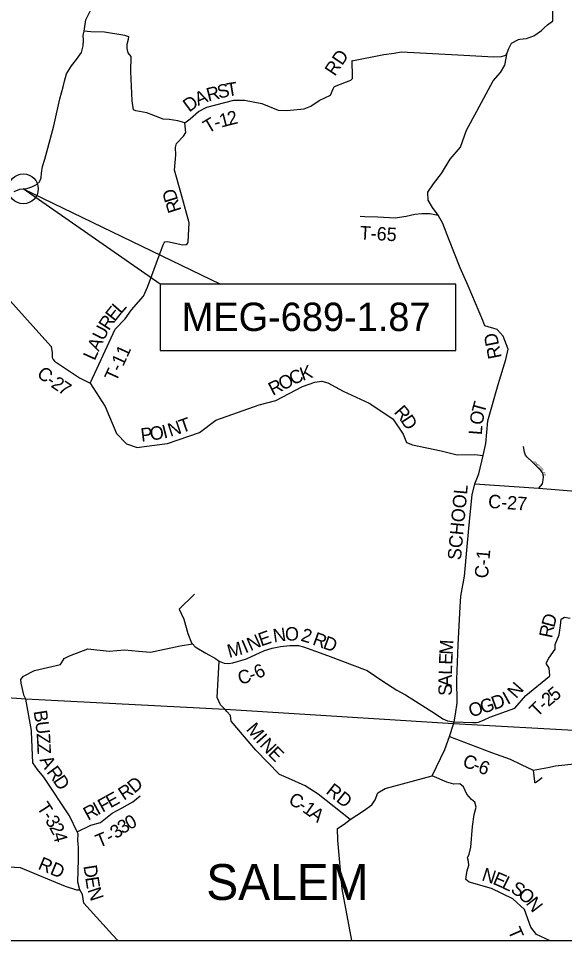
# Model space of a CAD drawing. Extents: x -15 to 405, y -40 to 87.
# Drawn here: x -12.574 to -10.265, y 14.129 to 18.029 of the extents above; entities that cross this region are included whole.
import ezdxf

# ---------------------------------------------------------------- set-up
doc = ezdxf.new("R2010")
doc.units = 0
for name, color, linetype in [('GM_P_State_Location', 7, 'Continuous'), ('GM_X_Adjacent_County', 7, 'Continuous'), ('GM_X_County_Road_Text', 7, 'Continuous'), ('GM_X_Major_Lake', 7, 'Continuous'), ('GM_X_Major_River', 7, 'Continuous'), ('GM_X_Minor_Lake', 7, 'Continuous'), ('GM_X_Minor_River', 7, 'Continuous'), ('GM_X_Rail_Line', 7, 'Continuous'), ('GM_X_State_Location', 7, 'Continuous'), ('GM_X_Township', 7, 'Continuous'), ('GM_X_Township_ROW', 7, 'Continuous'), ('GM_X_Township_Text', 7, 'Continuous')]:
    doc.layers.add(name, color=color, linetype=linetype)

msp = doc.modelspace()

# ---------------------------------------------------------------- linework, layer by layer
at = {"layer": 'GM_P_State_Location'}
for points in [[(-12.2711, 16.486), (-12.2412, 16.5498), (-12.1653, 16.7155), (-12.1228, 16.7592), (-12.0951, 16.796), (-12.0454, 16.8542), (-12.0276, 16.8918), (-11.9617, 17.0711), (-11.9571, 17.0806), (-11.9541, 17.084), (-11.9438, 17.0852), (-11.8785, 17.0711), (-11.8648, 17.0731), (-11.8591, 17.0769), (-11.8561, 17.0837), (-11.852, 17.1642), (-11.887, 17.2934), (-11.9133, 17.3872), (-11.9084, 17.4517), (-11.9103, 17.4825), (-11.905, 17.5007), (-11.8761, 17.5311), (-11.8659, 17.546), (-11.8701, 17.587), (-11.9001, 17.5957), (-11.9366, 17.601), (-11.9624, 17.6025), (-12.0011, 17.6181), (-12.0315, 17.6294), (-12.0623, 17.6351), (-12.0771, 17.6378), (-12.087, 17.6431), (-12.0923, 17.6803), (-12.0981, 17.8045), (-12.0978, 17.8679), (-12.1098, 17.8829), (-12.1145, 17.9025), (-12.1134, 17.9203), (-12.1088, 17.9412), (-12.1077, 17.9507), (-12.1244, 17.9568), (-12.2095, 17.9704), (-12.2672, 17.973), (-12.2965, 17.9749)], [(-11.8701, 17.587), (-11.8481, 17.6045), (-11.8128, 17.6349), (-11.7775, 17.6531), (-11.6628, 17.6828), (-11.618, 17.684), (-11.5443, 17.6692), (-11.4763, 17.6411), (-11.4383, 17.6396), (-11.3654, 17.6469), (-11.3373, 17.6583), (-11.302, 17.6815), (-11.2538, 17.7039), (-11.2428, 17.7313), (-11.2383, 17.7393), (-11.2303, 17.7435), (-11.1688, 17.7674), (-11.1615, 17.7746), (-11.1616, 17.7838), (-11.1624, 17.8502), (-11.1637, 17.8502), (-11.0295, 17.8761), (-10.9858, 17.8822), (-10.9554, 17.8883), (-10.7166, 17.8756), (-10.5631, 17.8669), (-10.5309, 17.8684), (-10.513, 17.8738), (-10.5069, 17.8837)], [(-11.1285, 17.1931), (-11.1088, 17.192), (-11.0537, 17.1901), (-10.9808, 17.1852), (-10.9349, 17.1921), (-10.8973, 17.2012), (-10.868, 17.2047), (-10.8338, 17.2039), (-10.7997, 17.1968)], [(-11.8942, 15.5307), (-11.8287, 15.5944)], [(-10.6047, 15.0623), (-10.5813, 15.0732), (-10.4748, 15.1121), (-10.428, 15.1651), (-10.3289, 15.2473), (-10.3268, 15.2506), (-10.3297, 15.2807), (-10.3415, 15.2998), (-10.342, 15.3024), (-10.3315, 15.3226), (-10.305, 15.3615), (-10.3046, 15.3812), (-10.2871, 15.4223), (-10.2813, 15.4613), (-10.2792, 15.4878), (-10.2654, 15.4963), (-10.2403, 15.4918)], [(-12.551, 15.1674), (-12.5512, 15.1678), (-12.5624, 15.2169), (-12.5639, 15.2334), (-12.552, 15.2478), (-12.5064, 15.2708), (-12.3961, 15.2958), (-12.381, 15.3218), (-12.3577, 15.3327), (-12.2808, 15.3634), (-12.19, 15.3528), (-12.1248, 15.3589), (-12.0659, 15.3526), (-12.0153, 15.3489), (-11.8894, 15.3753), (-11.8382, 15.3836)], [(-12.5187, 15.0125), (-12.5189, 15.017), (-12.5419, 15.1505), (-12.551, 15.1674)], [(-10.7314, 15.0544), (-10.6546, 15.0515), (-10.6384, 15.0515), (-10.6282, 15.0529), (-10.6147, 15.0576), (-10.6047, 15.0623)], [(-12.154, 14.1289), (-12.1757, 14.1532), (-12.2967, 14.2866), (-12.3027, 14.3235), (-12.3135, 14.343), (-12.3227, 14.3762), (-12.32, 14.4728), (-12.3194, 14.5234), (-12.3221, 14.5519), (-12.3211, 14.5808), (-12.3252, 14.5892), (-12.3582, 14.6569), (-12.4667, 14.8205), (-12.4937, 14.8528), (-12.5132, 14.8807), (-12.5187, 15.012), (-12.5187, 15.0125)], [(-10.328, 14.1289), (-10.3835, 14.155), (-10.4075, 14.1857), (-10.4337, 14.2597), (-10.4841, 14.3056), (-10.5734, 14.3488), (-10.6687, 14.3753), (-10.6815, 14.3877), (-10.6797, 14.4089), (-10.6765, 14.4245), (-10.6701, 14.448), (-10.6707, 14.4628), (-10.6747, 14.4788), (-10.668, 14.494), (-10.6612, 14.5243), (-10.6545, 14.611), (-10.6474, 14.6626), (-10.6383, 14.6925), (-10.6434, 14.7143), (-10.6585, 14.7251), (-10.6777, 14.7481), (-10.6914, 14.7787), (-10.7076, 14.7918), (-10.7327, 14.7902), (-10.7623, 14.7993), (-10.8238, 14.8257)], [(-10.3976, 14.849), (-10.3923, 14.8017), (-10.3913, 14.7982), (-10.3907, 14.797), (-10.3896, 14.7964), (-10.3885, 14.7964), (-10.3869, 14.7971), (-10.3832, 14.7997), (-10.3591, 14.8179)], [(-12.3252, 14.5892), (-12.2681, 14.6171), (-12.2273, 14.6284), (-12.1777, 14.6682), (-12.1358, 14.6905), (-12.0896, 14.7151), (-12.0592, 14.7409)], [(-13.1598, 14.3884), (-13.0638, 14.4306), (-12.9405, 14.4642), (-12.715, 14.4457), (-12.5663, 14.4383), (-12.3769, 14.3586), (-12.328, 14.3428), (-12.3135, 14.343)]]:
    msp.add_lwpolyline(points, dxfattribs=at)
at = {"layer": 'GM_X_Adjacent_County'}
for points in [[(-11.9739, 16.9047), (-12.5531, 17.3083), (-11.7189, 16.9047)], [(-11.9739, 16.6247), (-10.7239, 16.6247), (-10.7239, 16.9047), (-11.9739, 16.9047)]]:
    msp.add_lwpolyline(points, close=True, dxfattribs=at)
at = {"layer": 'GM_X_Major_River'}
msp.add_lwpolyline([(-10.3735, 16.0426), (-10.3583, 16.0608), (-10.3547, 16.0771), (-10.3542, 16.0888), (-10.3554, 16.0994), (-10.359, 16.1093), (-10.3652, 16.1176), (-10.4008, 16.1518), (-10.4228, 16.1729), (-10.4297, 16.1825), (-10.434, 16.1939), (-10.439, 16.2186)], dxfattribs=at)
at = {"layer": 'GM_X_Rail_Line'}
for p, q in [((-12.5419, 15.1505), (-13.7728, 15.2289)), ((-11.6993, 15.1068), (-12.5419, 15.1505)), ((-10.7339, 15.0461), (-11.6993, 15.1068)), ((-9.6883, 14.9862), (-10.7339, 15.0461))]:
    msp.add_line(p, q, dxfattribs=at)
at = {"layer": 'GM_X_State_Location'}
msp.add_lwpolyline([(-12.5917, 17.2976), (-12.5676, 17.3066), (-12.5387, 17.3099), (-12.5168, 17.3166), (-12.4972, 17.3271), (-12.4851, 17.3383), (-12.477, 17.3551), (-12.4765, 17.3741), (-12.4726, 17.403), (-12.4624, 17.4342), (-12.4489, 17.4807), (-12.4245, 17.5748), (-12.3985, 17.6886), (-12.3851, 17.7404), (-12.3785, 17.7632), (-12.3702, 17.7952), (-12.35, 17.8285), (-12.3276, 17.8557), (-12.3067, 17.8852), (-12.2998, 17.913), (-12.2993, 17.9373), (-12.2999, 17.9581), (-12.2965, 17.9749), (-12.2945, 17.9844), (-12.2882, 18.0225), (-12.2678, 18.0652)], dxfattribs=at)
at = {"layer": 'GM_X_Township'}
msp.add_line((-15.0623, 14.1289), (-8.2623, 14.1289), dxfattribs=at)
at = {"layer": 'GM_X_Township_ROW'}
msp.add_circle((-12.5531, 17.3083), 0.0633, dxfattribs=at)
at = {"layer": 'GM_X_Township_Text'}
for points in [[(-10.6095, 16.1801), (-10.5969, 16.2306), (-10.5895, 16.3271), (-10.5448, 16.4812), (-10.5127, 16.5863), (-10.5028, 16.6308), (-10.5236, 16.6855), (-10.5494, 16.7136), (-10.6025, 16.7289), (-10.6101, 16.751), (-10.6729, 16.8981), (-10.7062, 16.9745), (-10.7543, 17.095), (-10.7796, 17.1619), (-10.7997, 17.1968), (-10.8232, 17.2294), (-10.8419, 17.2598), (-10.8434, 17.2939), (-10.8195, 17.33), (-10.7853, 17.3737), (-10.7482, 17.4338), (-10.7042, 17.4847), (-10.6799, 17.5569), (-10.6351, 17.6374), (-10.5661, 17.7655), (-10.5361, 17.8005), (-10.5172, 17.8309), (-10.5069, 17.8837), (-10.5008, 17.9015), (-10.4885, 17.9241), (-10.4597, 17.9404), (-10.4536, 17.9412), (-10.4254, 17.944), (-10.3947, 17.956), (-10.3621, 17.9777), (-10.351, 17.9891), (-10.3373, 18.0027), (-10.3161, 18.017), (-10.3137, 18.0186), (-10.3137, 18.0778)], [(-12.8259, 16.937), (-12.7972, 16.9282), (-12.738, 16.9038), (-12.6864, 16.8828), (-12.6473, 16.8695), (-12.6214, 16.8493), (-12.4755, 16.6857), (-12.4356, 16.642), (-12.4315, 16.6142), (-12.4309, 16.5943), (-12.4276, 16.5861), (-12.4213, 16.5796), (-12.3162, 16.5088), (-12.2711, 16.486), (-12.207, 16.3882), (-12.1597, 16.2738), (-12.1174, 16.2303), (-12.0716, 16.214), (-12.0421, 16.218)], [(-12.0421, 16.218), (-12.0417, 16.218), (-11.9432, 16.2312), (-11.8079, 16.2773), (-11.7394, 16.3296), (-11.5562, 16.395), (-11.4851, 16.4134), (-11.373, 16.4725), (-11.3205, 16.491), (-11.2915, 16.4951), (-11.2654, 16.4875), (-11.2005, 16.4532), (-11.0908, 16.4024), (-10.9903, 16.335), (-10.9471, 16.2704), (-10.9331, 16.2354), (-10.9076, 16.2251), (-10.7861, 16.1998), (-10.7181, 16.183), (-10.6452, 16.1851), (-10.6095, 16.1801)], [(-10.7346, 15.0439), (-10.7339, 15.0461), (-10.7314, 15.0544), (-10.7261, 15.0869), (-10.7188, 15.1344), (-10.7208, 15.2332), (-10.7142, 15.3803), (-10.7063, 15.5398), (-10.7038, 15.5862), (-10.6877, 15.6701), (-10.6766, 15.7954), (-10.6658, 15.9168), (-10.6558, 16.0136), (-10.6443, 16.0602), (-10.6275, 16.1023), (-10.6095, 16.1801)], [(-10.6443, 16.0602), (-10.3735, 16.0426), (-10.1161, 16.0205)], [(-11.8942, 15.5307), (-11.8739, 15.4877), (-11.8576, 15.4283), (-11.8426, 15.3883), (-11.8382, 15.3836), (-11.8271, 15.3719), (-11.7809, 15.3442), (-11.7408, 15.3212), (-11.7257, 15.3101)], [(-11.7257, 15.3101), (-11.7037, 15.3027), (-11.6859, 15.3011), (-11.6676, 15.3032), (-11.6093, 15.3207), (-11.5338, 15.3552), (-11.5006, 15.3658), (-11.4657, 15.3727), (-11.4262, 15.3771), (-11.3896, 15.3768), (-11.3691, 15.3719), (-11.2668, 15.3342), (-11.0992, 15.2705), (-11.0371, 15.2287), (-10.9739, 15.188), (-10.9371, 15.1677), (-10.8103, 15.0878), (-10.7789, 15.0673), (-10.7596, 15.0588), (-10.7314, 15.0544)], [(-11.6921, 15.0983), (-11.6993, 15.1068), (-11.7191, 15.1261), (-11.7331, 15.1573), (-11.7257, 15.3101)], [(-11.1708, 14.6416), (-11.307, 14.7485), (-11.3619, 14.783), (-11.4305, 14.8146), (-11.4699, 14.8319), (-11.5699, 14.9348), (-11.6737, 15.0566), (-11.6773, 15.0807), (-11.6921, 15.0983)], [(-11.1708, 14.6416), (-11.1147, 14.6778), (-11.08, 14.7034), (-11.0654, 14.7238), (-11.0538, 14.7534), (-11.0225, 14.7726), (-10.8238, 14.8257), (-10.7706, 14.9368), (-10.7505, 14.9916), (-10.7346, 15.0439)], [(-10.7505, 14.9916), (-10.5735, 14.9239), (-10.4946, 14.8962), (-10.4483, 14.874), (-10.3976, 14.849), (-10.3354, 14.8606), (-10.3036, 14.8682), (-10.2236, 14.877)], [(-11.1642, 14.1289), (-11.2054, 14.3473), (-11.2234, 14.5538), (-11.2247, 14.6028), (-11.1972, 14.6213), (-11.1708, 14.6416)]]:
    msp.add_lwpolyline(points, dxfattribs=at)

# ---------------------------------------------------------------- texts
at = {"layer": 'GM_X_County_Road_Text'}
msp.add_text('SALEM', height=0.15152, rotation=0, dxfattribs=at).set_placement((-11.7798, 14.3008))
at = {"layer": 'GM_X_Major_Lake'}
for s, rotation, p in [('C', 316.1509, (-10.3995, 16.1532)), ('E', 316.14, (-10.3941, 16.148)), ('M', 316.1464, (-10.3893, 16.1434)), ('E', 316.1652, (-10.3821, 16.1364)), ('T', 316.14, (-10.3773, 16.1318)), ('E', 316.14, (-10.3725, 16.1272)), ('R', 313.6263, (-10.3678, 16.1226)), ('Y', 304.6357, (-10.3628, 16.1175)), ('R', 289.2259, (-10.3573, 16.109)), ('D', 282.2016, (-10.3549, 16.1022))]:
    msp.add_text(s, height=0.00947, rotation=rotation, dxfattribs=at).set_placement(p)
at = {"layer": 'GM_X_Minor_Lake'}
for s, height, rotation, p in [('RD', 0.05682, 101.4106, (-10.5302, 16.5952)), ('C', 0.0568, 320.021, (-12.5, 16.5195)), ('C', 0.0568, 25.3187, (-11.413, 16.4764)), ('K', 0.0568, 18.7126, (-11.3724, 16.4957)), ('-', 0.0568, 326.1692, (-12.4589, 16.4855)), ('2', 0.0568, 325.9982, (-12.4396, 16.4726)), ('7', 0.0568, 326.3742, (-12.4102, 16.4528)), ('R', 0.0568, 27.5513, (-11.4982, 16.432)), ('O', 0.0568, 27.4774, (-11.4568, 16.4536)), ('R', 0.0568, 311.1195, (-10.9892, 16.3622)), ('T', 0.0568, 74.6945, (-10.6032, 16.3545)), ('T', 0.0568, 19.102, (-11.8832, 16.2748)), ('D', 0.0568, 303.1202, (-10.9597, 16.3288)), ('O', 0.0568, 79.8675, (-10.6117, 16.3066)), ('O', 0.0568, 8.2383, (-12.0142, 16.2434)), ('I', 0.0568, 14.0819, (-11.9585, 16.2518)), ('N', 0.0568, 18.3342, (-11.9314, 16.2588)), ('L', 0.0568, 85.5125, (-10.6148, 16.2657)), ('P', 0.0568, 6.9685, (-12.0536, 16.2386)), ('SCHOOL', 0.05682, 84.6809, (-10.7031, 15.7362)), ('C-27', 0.05682, 355.8896, (-10.5894, 15.9593)), ('C-1', 0.05682, 84.9702, (-10.589, 15.6591)), ('N', 0.0568, 8.4382, (-11.4935, 15.3895)), ('O', 0.0568, 2.1024, (-11.4457, 15.3967)), ('2', 0.0568, 343.6472, (-11.383, 15.3975)), ('N', 0.0568, 24.1603, (-11.5924, 15.3525)), ('E', 0.0568, 18.9703, (-11.548, 15.3725)), ('R', 0.0568, 339.9159, (-11.3339, 15.3821)), ('D', 0.0568, 339.8656, (-11.2901, 15.3661)), ('M', 0.0568, 15.2362, (-11.6824, 15.3238)), ('I', 0.0568, 23.4091, (-11.6145, 15.3429)), ('M', 0.0568, 86.8115, (-10.7377, 15.3368)), ('E', 0.0568, 87.3978, (-10.7396, 15.2945)), ('6', 0.0568, 24.1155, (-11.5629, 15.2344)), ('L', 0.0568, 87.7709, (-10.7412, 15.2521)), ('C', 0.0568, 17.134, (-11.6365, 15.2099)), ('-', 0.0568, 20.3817, (-11.5886, 15.2248)), ('A', 0.0568, 89.6867, (-10.7415, 15.2026)), ('S', 0.0568, 91.2592, (-10.7406, 15.1647)), ('M', 0.0568, 310.1195, (-11.6141, 15.0208)), ('I', 0.0568, 311.3748, (-11.5735, 14.9727)), ('N', 0.0568, 313.2691, (-11.5567, 14.9537)), ('E', 0.0568, 314.6098, (-11.5214, 14.9162)), ('C', 0.0568, 338.4878, (-10.7002, 14.8676)), ('-', 0.0568, 338.6321, (-10.6567, 14.8505)), ('6', 0.0568, 339.4721, (-10.6341, 14.8416)), ('RD', 0.05682, 321.9517, (-11.2773, 14.754)), ('C', 0.0568, 332.344, (-11.436, 14.7088)), ('-', 0.0568, 328.0616, (-11.3956, 14.6877)), ('1', 0.0568, 324.6239, (-11.3766, 14.6759)), ('A', 0.0568, 322.4132, (-11.3485, 14.656))]:
    msp.add_text(s, height=height, rotation=rotation, dxfattribs=at).set_placement(p)
at = {"layer": 'GM_X_Minor_River'}
for s, height, rotation, p in [('RD', 0.05682, 55.8969, (-11.2361, 17.7816)), ('S', 0.0568, 13.8864, (-11.7258, 17.689)), ('T', 0.0568, 9.406, (-11.6897, 17.698)), ('A', 0.0568, 22.9102, (-11.8147, 17.6585)), ('R', 0.0568, 14.7036, (-11.7707, 17.6772)), ('D', 0.0568, 36.4109, (-11.8519, 17.6305)), ('1', 0.0568, 14.6207, (-11.7166, 17.5672)), ('2', 0.0568, 14.3568, (-11.6828, 17.576)), ('T', 0.0568, 30.647, (-11.7718, 17.5409)), ('-', 0.0568, 15.5529, (-11.7388, 17.561)), ('D', 0.0568, 106.813, (-11.8981, 17.2617)), ('R', 0.0568, 107.5271, (-11.8841, 17.2174)), ('T-65', 0.05682, 356.8407, (-11.132, 17.0951)), ('E', 0.0568, 51.589, (-12.1669, 16.7436)), ('L', 0.0568, 48.8144, (-12.141, 16.7764)), ('R', 0.0568, 57.1383, (-12.1914, 16.7056)), ('U', 0.0568, 62.6875, (-12.2136, 16.6625)), ('A', 0.0568, 65.4621, (-12.2341, 16.6176)), ('L', 0.0568, 65.4621, (-12.2517, 16.579)), ('T-11', 0.05682, 65.3234, (-12.161, 16.4892)), ('D', 0.0568, 75.0484, (-10.3087, 15.4502)), ('R', 0.0568, 78.5783, (-10.3177, 15.4054)), ('N', 0.0568, 48.655, (-10.4693, 15.1495)), ('I', 0.0568, 29.2789, (-10.5059, 15.1249)), ('2', 0.0568, 39.7269, (-10.3332, 15.1154)), ('5', 0.0568, 39.3978, (-10.3063, 15.1377)), ('O', 0.0568, 16.5869, (-10.6609, 15.0727)), ('G', 0.0568, 18.0731, (-10.6115, 15.0875)), ('D', 0.0568, 19.965, (-10.562, 15.1037)), ('T', 0.0568, 44.9061, (-10.3799, 15.071)), ('-', 0.0568, 40.962, (-10.3505, 15.1003)), ('B', 0.0568, 279.0119, (-12.5101, 15.0987)), ('U', 0.0568, 276.9362, (-12.5029, 15.0532)), ('Z', 0.0568, 273.1644, (-12.497, 15.0045)), ('Z', 0.0568, 272.3578, (-12.4946, 14.9623)), ('A', 0.0568, 298.0937, (-12.4856, 14.8932)), ('R', 0.0568, 306.4686, (-12.4572, 14.8414)), ('D', 0.0568, 303.8522, (-12.4299, 14.8044)), ('R', 0.0568, 33.6486, (-12.1279, 14.7197)), ('D', 0.0568, 39.5573, (-12.0839, 14.7494)), ('E', 0.0568, 28.7995, (-12.1848, 14.6879)), ('T', 0.0568, 303.0357, (-12.4983, 14.6915)), ('R', 0.0568, 28.7727, (-12.2798, 14.6357)), ('I', 0.0568, 28.7724, (-12.2389, 14.6582)), ('F', 0.0568, 28.7751, (-12.2184, 14.6694)), ('-', 0.0568, 302.7699, (-12.4752, 14.6559)), ('3', 0.0568, 301.7715, (-12.4627, 14.6365)), ('2', 0.0568, 297.7451, (-12.4448, 14.6077)), ('3', 0.0568, 32.274, (-12.133, 14.5775)), ('0', 0.0568, 28.9174, (-12.1041, 14.5958)), ('T', 0.0568, 22.2351, (-12.2336, 14.5202)), ('3', 0.0568, 38.3115, (-12.1591, 14.5567)), ('4', 0.0568, 285.4601, (-12.4297, 14.5797)), ('-', 0.0568, 30.0698, (-12.1867, 14.54)), ('RD', 0.05682, 337.1891, (-12.4948, 14.4327)), ('D', 0.0568, 278.9006, (-12.2993, 14.4444)), ('N', 0.0568, 342.3726, (-10.6182, 14.3845)), ('E', 0.0568, 278.9567, (-12.2915, 14.395)), ('E', 0.0568, 336.7699, (-10.5719, 14.3698)), ('L', 0.0568, 333.9658, (-10.5335, 14.3534)), ('N', 0.0568, 288.0814, (-12.2827, 14.3436)), ('S', 0.0568, 328.7209, (-10.4965, 14.3354)), ('O', 0.0568, 318.5053, (-10.4659, 14.3171)), ('N', 0.0568, 307.8775, (-10.4304, 14.286)), ('T', 0.0568, 293.6161, (-10.5058, 14.1708))]:
    msp.add_text(s, height=height, rotation=rotation, dxfattribs=at).set_placement(p)
at = {"layer": 'GM_X_Township'}
msp.add_text('MEG-689-1.87', height=0.12, dxfattribs=at).set_placement((-11.8836, 16.707))

doc.saveas('drawing.dxf')
